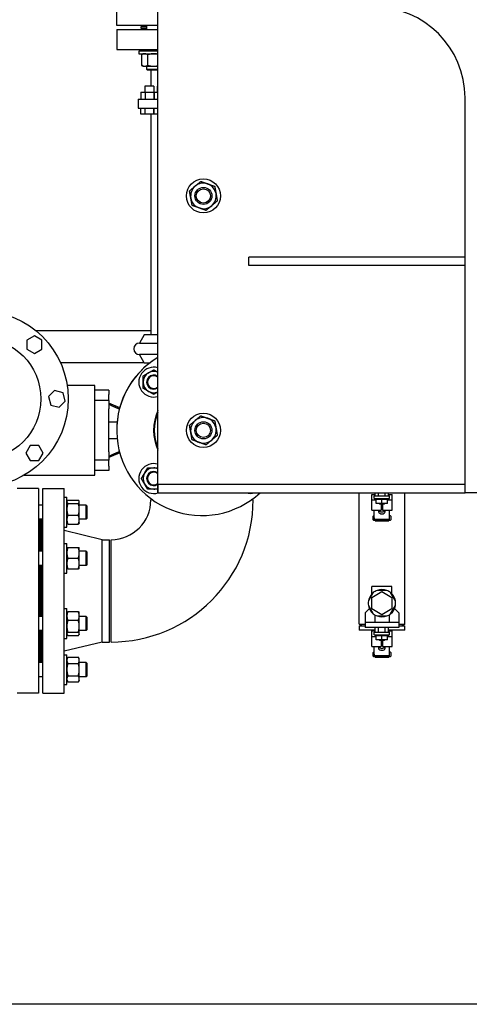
# Model space of a CAD drawing. Header units: inches. Extents: x 24 to 1128, y -58 to 748.
# Tile 293 of 656: x 396 to 416, y 563 to 607. Entities that reach past the tile are written whole.
import ezdxf

# ---------------------------------------------------------------- set-up
doc = ezdxf.new("R2010")
doc.units = ezdxf.units.IN
doc.header["$LTSCALE"] = 32
doc.header["$MEASUREMENT"] = 0
doc.layers.add('Dimension (ANSI)', color=7, linetype='Continuous', lineweight=25)
doc.layers.add('Visible (ANSI)', color=7, linetype='Continuous', lineweight=30)
doc.styles.add('Note Text (ANSI)', font='tahoma.ttf')
doc.dimstyles.new('SB Fraction-16 (ANSI)', dxfattribs={"dimscale": 32, "dimtxt": 0.125, "dimasz": 0.098425, "dimexe": 0.125, "dimexo": 0.0625, "dimgap": 0.031496, "dimtad": 0, "dimtih": 1, "dimtoh": 1, "dimdec": 4, "dimrnd": 1e-08, "dimzin": 0, "dimdsep": 46, "dimlunit": 5, "dimtxsty": 'Note Text (ANSI)', "dimcen": 0.09, "dimdle": 0.393701, "dimclrd": 256, "dimclre": 256, "dimclrt": 256, "dimadec": 0, "dimazin": 3, "dimtfac": 0.96, "dimtofl": 0, "dimtmove": 0, "dimatfit": 3, "dimfxl": 1, "dimfrac": 2, "dimtolj": 1, "dimtzin": 12, "dimlwd": -1, "dimlwe": -1, "dimarcsym": 0})

# ---------------------------------------------------------------- blocks, each defined once
blk = doc.blocks.new('*D19')
at = {"layer": 'Defpoints', "color": 0, "transparency": 16777216}
for p in [(494.281, 695.44), (330.501, 563.44), (494.281, 563.44)]:
    blk.add_point(p, dxfattribs=at)
at = {"layer": 'Dimension (ANSI)', "transparency": 16777216}
for p, q in [((492.281, 695.44), (326.501, 695.44)), ((330.501, 692.29), (330.501, 632.531)), ((330.501, 566.589), (330.501, 626.349)), ((492.281, 563.44), (326.501, 563.44))]:
    blk.add_line(p, q, dxfattribs=at)
for points in [[(329.976, 692.29), (331.026, 692.29), (330.501, 695.44)], [(329.976, 566.589), (331.026, 566.589), (330.501, 563.44)]]:
    blk.add_solid(points, dxfattribs=at)
at = {"layer": 'Dimension (ANSI)', "transparency": 16777216, "insert": (326.421, 631.523), "char_height": 4, "attachment_point": 1, "style": 'Note Text (ANSI)'}
blk.add_mtext('\\A1;132', dxfattribs=at)

msp = doc.modelspace()

# ---------------------------------------------------------------- linework, layer by layer
at = {"layer": 'Visible (ANSI)'}
for p, q in [((400.15563, 606.49978), (400.15563, 607.43978)), ((401.96813, 585.93978), (401.96813, 607.31478)), ((401.96813, 606.49978), (400.15563, 606.49978)), ((401.47181, 606.43978), (401.21813, 606.43978)), ((401.21813, 606.43978), (401.21813, 606.37728)), ((401.40563, 606.43978), (401.40563, 606.49978)), ((401.47181, 606.49978), (401.47181, 606.31728)), ((400.15563, 606.31728), (401.96813, 606.31728)), ((400.15563, 606.31728), (400.15563, 605.43728)), ((401.21813, 606.37728), (401.47181, 606.37728)), ((401.40563, 606.37728), (401.40563, 606.31728)), ((400.15563, 605.43728), (401.96813, 605.43728)), ((401.96813, 605.37678), (401.12806, 605.37678)), ((401.12806, 605.37678), (401.12806, 605.25478)), ((401.12806, 605.25478), (401.96813, 605.25478)), ((401.31556, 605.25478), (401.24305, 605.21291)), ((401.24305, 605.21291), (401.24305, 604.74965)), ((401.47181, 605.43728), (401.47181, 605.37678)), ((401.51368, 605.21291), (401.51368, 604.74965)), ((401.31556, 604.70778), (401.24305, 604.74965)), ((401.31556, 604.70778), (401.37836, 604.70778)), ((401.37836, 604.70778), (401.78431, 604.70778)), ((401.47181, 604.70778), (401.47181, 604.57108)), ((401.78431, 604.70778), (401.96813, 604.70778)), ((401.47181, 604.57108), (401.96813, 604.57108)), ((401.50311, 604.53978), (401.47181, 604.57108)), ((401.96813, 604.53978), (401.50311, 604.53978)), ((401.65563, 604.53978), (401.65563, 603.83668)), ((401.79274, 603.83668), (401.39874, 603.83668)), ((401.39874, 603.83668), (401.39874, 603.56068)), ((401.79274, 603.83668), (401.79274, 603.56068)), ((401.96813, 603.83668), (401.93057, 603.83668)), ((401.93057, 603.83668), (401.93057, 603.56068)), ((401.21238, 603.56068), (401.40406, 603.56068)), ((401.21238, 603.56068), (401.21238, 603.25268)), ((401.40406, 603.56068), (401.78742, 603.56068)), ((401.40406, 603.56068), (401.40406, 603.25268)), ((401.78742, 603.56068), (401.79557, 603.56068)), ((401.78742, 603.56068), (401.78742, 603.25268)), ((401.79557, 603.56068), (401.96813, 603.56068)), ((401.79557, 603.56068), (401.79557, 603.25268)), ((401.09563, 603.25268), (401.96813, 603.25268)), ((401.09563, 603.25268), (401.09563, 602.86968)), ((415.46813, 585.93978), (415.46813, 603.31478)), ((401.09563, 602.86968), (401.96813, 602.86968)), ((401.21238, 602.59368), (401.21238, 602.86968)), ((401.40406, 602.59368), (401.21238, 602.59368)), ((401.40406, 602.59368), (401.40406, 602.86968)), ((401.78742, 602.59368), (401.40406, 602.59368)), ((401.65563, 602.59368), (401.65563, 592.89478)), ((401.78742, 602.59368), (401.78742, 602.86968)), ((401.79557, 602.59368), (401.78742, 602.59368)), ((401.79557, 602.59368), (401.79557, 602.86968)), ((401.96813, 602.59368), (401.79557, 602.59368)), ((415.46813, 596.31478), (405.96813, 596.31478)), ((405.96813, 595.93978), (405.96813, 596.31478)), ((415.46813, 595.93978), (405.96813, 595.93978)), ((401.65563, 593.06478), (396.61338, 593.06478)), ((396.53831, 592.84114), (396.20631, 592.64946)), ((396.20631, 592.64946), (396.20631, 592.2661)), ((396.87031, 592.64946), (396.53831, 592.84114)), ((396.87031, 592.2661), (396.87031, 592.64946)), ((401.36925, 592.89478), (401.15563, 592.52478)), ((401.96813, 592.89478), (401.36925, 592.89478)), ((396.20631, 592.2661), (396.53831, 592.07442)), ((396.53831, 592.07442), (396.87031, 592.2661)), ((401.15563, 592.52478), (401.96813, 592.52478)), ((401.96813, 592.02478), (401.15563, 592.02478)), ((401.36925, 591.65478), (401.15563, 592.02478)), ((401.36925, 591.65478), (397.68902, 591.65478)), ((401.36925, 591.65478), (401.60971, 591.65478)), ((397.42699, 590.44308), (397.15591, 590.172)), ((397.79728, 590.34386), (397.42699, 590.44308)), ((399.20091, 590.65828), (397.9823, 590.65828)), ((399.20091, 586.72128), (399.20091, 590.65828)), ((399.81114, 590.46143), (399.20091, 590.46143)), ((399.81114, 590.46143), (399.81114, 590.26458)), ((397.15591, 590.172), (397.25513, 589.8017)), ((397.62543, 589.70248), (397.89651, 589.97356)), ((397.89651, 589.97356), (397.79728, 590.34386)), ((399.81114, 590.00868), (399.20091, 590.00868)), ((399.81114, 590.20553), (399.81114, 590.26458)), ((399.81114, 590.00868), (399.81114, 590.20553)), ((399.81114, 590.00868), (399.81114, 589.63466)), ((397.25513, 589.8017), (397.62543, 589.70248)), ((400.29016, 589.68521), (399.81114, 589.8886)), ((399.81114, 587.7449), (399.81114, 589.63466)), ((396.34663, 588.01978), (396.15495, 587.68778)), ((396.72999, 588.01978), (396.34663, 588.01978)), ((396.92167, 587.68778), (396.72999, 588.01978)), ((396.15495, 587.68778), (396.34663, 587.35578)), ((396.34663, 587.35578), (396.72999, 587.35578)), ((396.72999, 587.35578), (396.92167, 587.68778)), ((399.81114, 587.37088), (399.20091, 587.37088)), ((399.81114, 587.7449), (399.81114, 587.37088)), ((400.29004, 587.6943), (399.81114, 587.49096)), ((399.81114, 587.17403), (399.81114, 587.37088)), ((399.81114, 587.11498), (399.81114, 587.17403)), ((399.81114, 587.11498), (399.81114, 586.91813)), ((396.09533, 586.72128), (399.20091, 586.72128)), ((399.81114, 586.91813), (399.20091, 586.91813)), ((396.72063, 586.12728), (395.78063, 586.12728)), ((396.72063, 586.12728), (396.72063, 577.12728)), ((396.90313, 577.12728), (396.90313, 586.12728)), ((396.90313, 586.12728), (397.84313, 586.12728)), ((397.84313, 577.12728), (397.84313, 586.12728)), ((401.96813, 586.31478), (401.96813, 585.93978)), ((401.96813, 586.31478), (415.46813, 586.31478)), ((397.84313, 585.74808), (397.96513, 585.74808)), ((397.96513, 584.43558), (397.96513, 585.74808)), ((401.74076, 585.62728), (401.65563, 585.62728)), ((401.96813, 585.93978), (415.46813, 585.93978)), ((406.15563, 585.62728), (406.0705, 585.62728)), ((410.81563, 580.15695), (410.81563, 585.93978)), ((411.36968, 585.86751), (411.52063, 585.86751)), ((411.36968, 585.62575), (411.36968, 585.86751)), ((411.36968, 585.62575), (411.56838, 585.62575)), ((411.36968, 585.17674), (411.36968, 585.62575)), ((411.47813, 585.80878), (412.15313, 585.80878)), ((411.47813, 585.68918), (411.47813, 585.80878)), ((411.47813, 585.68918), (412.15313, 585.68918)), ((411.51463, 585.65818), (411.51463, 585.68918)), ((411.51463, 585.65818), (412.11663, 585.65818)), ((411.52063, 585.80878), (411.52063, 585.93978)), ((411.56838, 585.47068), (411.56838, 585.65818)), ((411.66688, 585.80878), (411.66688, 585.93978)), ((411.81563, 585.47068), (411.81563, 585.65818)), ((411.96438, 585.80878), (411.96438, 585.93978)), ((412.06288, 585.47068), (412.06288, 585.65818)), ((412.06288, 585.62575), (412.26158, 585.62575)), ((412.11063, 585.80878), (412.11063, 585.93978)), ((412.11063, 585.86751), (412.26158, 585.86751)), ((412.11663, 585.65818), (412.11663, 585.68918)), ((412.15313, 585.68918), (412.15313, 585.80878)), ((412.26158, 585.62575), (412.26158, 585.86751)), ((412.26158, 585.17674), (412.26158, 585.62575)), ((412.81563, 580.15695), (412.81563, 585.93978)), ((417.95157, 585.93978), (415.46813, 585.93978)), ((396.90313, 585.40433), (396.72063, 585.40433)), ((397.96513, 585.56058), (397.97468, 585.57711)), ((398.007, 585.61465), (398.47027, 585.61465)), ((398.007, 585.47456), (398.47027, 585.47456)), ((398.51213, 585.56058), (398.50259, 585.57711)), ((398.51213, 585.54461), (398.51213, 585.56058)), ((398.51213, 585.21315), (398.51213, 585.54461)), ((398.81183, 585.40433), (398.51213, 585.40433)), ((398.51213, 584.76037), (398.51213, 585.21315)), ((398.81183, 584.77933), (398.81183, 585.40433)), ((398.84313, 585.37303), (398.81183, 585.40433)), ((398.84313, 585.37303), (398.84313, 584.81063)), ((411.81563, 585.47068), (411.56838, 585.47068)), ((411.70188, 585.45478), (411.68598, 585.47068)), ((411.70188, 585.45478), (411.74874, 585.45478)), ((411.74874, 585.45478), (411.88253, 585.45478)), ((411.78563, 585.45478), (411.78563, 585.17674)), ((412.06288, 585.47068), (411.81563, 585.47068)), ((411.84563, 585.45478), (411.84563, 585.17674)), ((411.88253, 585.45478), (411.92938, 585.45478)), ((411.92938, 585.45478), (411.94528, 585.47068)), ((396.90313, 584.77933), (396.72063, 584.77933)), ((396.78063, 584.72228), (396.72358, 584.77933)), ((396.78063, 584.77933), (396.78063, 583.37484)), ((396.84313, 583.37484), (396.84313, 584.77933)), ((398.007, 584.95174), (398.47027, 584.95174)), ((398.81183, 584.77933), (398.51213, 584.77933)), ((398.51213, 584.62308), (398.51213, 584.76037)), ((398.84313, 584.81063), (398.81183, 584.77933)), ((411.36968, 585.17674), (411.78563, 585.17674)), ((411.43113, 584.75618), (411.43113, 584.90978)), ((411.46113, 584.93978), (411.47813, 584.93978)), ((411.47813, 584.8464), (411.47813, 585.17674)), ((411.47813, 584.8464), (411.47813, 584.77318)), ((412.15313, 584.77318), (411.47813, 584.77318)), ((411.84563, 585.17674), (412.26158, 585.17674)), ((412.15313, 584.8464), (412.15313, 585.17674)), ((412.15313, 584.93978), (412.17013, 584.93978)), ((412.15313, 584.77318), (412.15313, 584.8464)), ((412.20013, 584.90978), (412.20013, 584.75618)), ((396.84313, 584.72228), (396.90313, 584.72228)), ((397.84313, 584.43558), (397.96513, 584.43558)), ((397.96513, 584.62308), (397.97468, 584.60654)), ((398.007, 584.56901), (398.47027, 584.56901)), ((398.51213, 584.62308), (398.50259, 584.60654)), ((412.17013, 584.72618), (411.46113, 584.72618)), ((411.51819, 584.71118), (411.51819, 584.72618)), ((411.51819, 584.71118), (411.52963, 584.71118)), ((411.52963, 584.71118), (411.52963, 584.72618)), ((411.52963, 584.71118), (412.01563, 584.71118)), ((412.01563, 584.71118), (412.01563, 584.72618)), ((412.01563, 584.71118), (412.11973, 584.71118)), ((412.11973, 584.71118), (412.11973, 584.72618)), ((399.51647, 583.87728), (397.84313, 584.28228)), ((397.84313, 583.71859), (397.96513, 583.71859)), ((397.96513, 582.40609), (397.96513, 583.71859)), ((398.007, 583.53109), (398.47027, 583.53109)), ((398.51213, 583.29672), (398.51213, 583.53109)), ((399.51647, 579.37728), (399.51647, 583.87728)), ((399.51647, 583.87728), (399.84313, 583.87728)), ((399.84313, 579.37728), (399.84313, 583.87728)), ((399.90563, 579.37728), (399.90563, 583.87728)), ((396.90313, 583.37484), (396.72063, 583.37484)), ((398.007, 583.06234), (398.47027, 583.06234)), ((398.81183, 583.37484), (398.51213, 583.37484)), ((398.51213, 582.82797), (398.51213, 583.29672)), ((398.81183, 582.74984), (398.81183, 583.37484)), ((398.84313, 583.34354), (398.81183, 583.37484)), ((398.84313, 583.34354), (398.84313, 582.78114)), ((396.90313, 582.74984), (396.72063, 582.74984)), ((396.78063, 582.74984), (396.78063, 580.50472)), ((396.84313, 580.50472), (396.84313, 582.74984)), ((398.007, 582.59359), (398.47027, 582.59359)), ((398.51213, 582.59359), (398.51213, 582.82797)), ((398.81183, 582.74984), (398.51213, 582.74984)), ((398.84313, 582.78114), (398.81183, 582.74984)), ((397.84313, 582.40609), (397.96513, 582.40609)), ((412.25563, 581.81578), (411.37563, 581.81578)), ((411.37563, 581.49417), (411.37563, 581.81578)), ((412.25563, 581.49417), (412.25563, 581.81578)), ((411.43432, 581.54932), (411.22267, 581.18274)), ((411.37563, 581.33881), (411.81563, 581.59285)), ((411.37563, 580.83075), (411.37563, 581.33881)), ((412.02728, 581.64728), (411.60399, 581.64728)), ((411.81563, 581.59285), (412.25563, 581.33881)), ((412.4086, 581.18274), (412.19695, 581.54932)), ((412.25563, 581.33881), (412.25563, 580.83075)), ((411.22267, 580.98682), (411.43432, 580.62024)), ((412.19695, 580.62024), (412.4086, 580.98682)), ((396.90313, 580.50472), (396.72063, 580.50472)), ((397.84313, 580.84847), (397.96513, 580.84847)), ((397.96513, 579.53597), (397.96513, 580.84847)), ((397.96513, 580.66097), (397.97468, 580.6775)), ((398.007, 580.71504), (398.47027, 580.71504)), ((398.51213, 580.66097), (398.50259, 580.6775)), ((398.51213, 580.52367), (398.51213, 580.66097)), ((398.51213, 580.0709), (398.51213, 580.52367)), ((398.81183, 580.50472), (398.51213, 580.50472)), ((398.81183, 579.87972), (398.81183, 580.50472)), ((398.84313, 580.47342), (398.81183, 580.50472)), ((398.84313, 580.47342), (398.84313, 579.91102)), ((411.26164, 580.85178), (411.07363, 580.66378)), ((411.07363, 580.66378), (411.07363, 580.24278)), ((411.81563, 580.57671), (411.37563, 580.83075)), ((411.50363, 580.57111), (411.50363, 580.24278)), ((411.60399, 580.52228), (412.02728, 580.52228)), ((412.25563, 580.83075), (411.81563, 580.57671)), ((412.12763, 580.57111), (412.12763, 580.24278)), ((412.55763, 580.66378), (412.36963, 580.85178)), ((412.55763, 580.66378), (412.55763, 580.24278)), ((398.007, 580.33231), (398.47027, 580.33231)), ((398.51213, 579.73944), (398.51213, 580.0709)), ((410.81563, 580.15695), (411.07363, 580.15695)), ((410.81563, 580.15695), (410.94063, 580.08478)), ((410.81563, 580.08478), (411.07363, 580.08478)), ((410.81563, 580.08478), (410.81563, 579.89728)), ((411.07363, 580.24278), (411.07363, 580.02078)), ((412.55763, 580.24278), (411.07363, 580.24278)), ((412.55763, 580.02078), (411.07363, 580.02078)), ((411.52063, 579.80878), (411.52063, 580.02078)), ((411.66688, 579.80878), (411.66688, 580.02078)), ((411.96438, 579.80878), (411.96438, 580.02078)), ((412.11063, 579.80878), (412.11063, 580.02078)), ((412.55763, 580.24278), (412.55763, 580.02078)), ((412.55763, 580.15695), (412.81563, 580.15695)), ((412.55763, 580.08478), (412.81563, 580.08478)), ((412.81563, 580.15695), (412.69063, 580.08478)), ((412.81563, 579.89728), (412.81563, 580.08478)), ((396.90313, 579.87972), (396.72063, 579.87972)), ((396.78063, 579.87972), (396.78063, 578.47523)), ((396.84313, 578.47523), (396.84313, 579.87972)), ((397.96513, 579.72347), (397.97468, 579.70693)), ((398.007, 579.80948), (398.47027, 579.80948)), ((398.007, 579.66939), (398.47027, 579.66939)), ((398.51213, 579.72347), (398.50259, 579.70693)), ((398.81183, 579.87972), (398.51213, 579.87972)), ((398.51213, 579.72347), (398.51213, 579.73944)), ((398.84313, 579.91102), (398.81183, 579.87972)), ((411.19063, 579.89728), (410.81563, 579.89728)), ((411.52063, 579.89728), (411.19063, 579.89728)), ((411.36968, 579.86751), (411.52063, 579.86751)), ((411.36968, 579.62575), (411.36968, 579.86751)), ((411.36968, 579.62575), (411.56838, 579.62575)), ((411.36968, 579.17674), (411.36968, 579.62575)), ((411.47813, 579.80878), (412.15313, 579.80878)), ((411.47813, 579.68918), (411.47813, 579.80878)), ((411.47813, 579.68918), (412.15313, 579.68918)), ((411.51463, 579.65818), (411.51463, 579.68918)), ((411.51463, 579.65818), (412.11663, 579.65818)), ((411.56838, 579.47068), (411.56838, 579.65818)), ((411.81563, 579.47068), (411.81563, 579.65818)), ((412.06288, 579.47068), (412.06288, 579.65818)), ((412.06288, 579.62575), (412.26158, 579.62575)), ((412.44063, 579.89728), (412.11063, 579.89728)), ((412.11063, 579.86751), (412.26158, 579.86751)), ((412.11663, 579.65818), (412.11663, 579.68918)), ((412.15313, 579.68918), (412.15313, 579.80878)), ((412.26158, 579.62575), (412.26158, 579.86751)), ((412.26158, 579.17674), (412.26158, 579.62575)), ((412.81563, 579.89728), (412.44063, 579.89728)), ((397.84313, 579.53597), (397.96513, 579.53597)), ((399.51647, 579.37728), (397.84313, 578.97228)), ((399.51647, 579.37728), (399.84313, 579.37728)), ((411.36968, 579.17674), (411.78563, 579.17674)), ((411.47813, 578.8464), (411.47813, 579.17674)), ((411.81563, 579.47068), (411.56838, 579.47068)), ((411.70188, 579.45478), (411.68598, 579.47068)), ((411.70188, 579.45478), (411.74874, 579.45478)), ((411.74874, 579.45478), (411.88253, 579.45478)), ((411.78563, 579.45478), (411.78563, 579.17674)), ((412.06288, 579.47068), (411.81563, 579.47068)), ((411.84563, 579.45478), (411.84563, 579.17674)), ((411.84563, 579.17674), (412.26158, 579.17674)), ((411.88253, 579.45478), (411.92938, 579.45478)), ((411.92938, 579.45478), (411.94528, 579.47068)), ((412.15313, 578.8464), (412.15313, 579.17674)), ((397.84313, 578.81898), (397.96513, 578.81898)), ((397.96513, 577.50648), (397.96513, 578.81898)), ((397.96513, 578.63148), (398.007, 578.704)), ((398.007, 578.704), (398.47027, 578.704)), ((398.51213, 578.63148), (398.47027, 578.704)), ((411.43113, 578.75618), (411.43113, 578.90978)), ((411.46113, 578.93978), (411.47813, 578.93978)), ((412.17013, 578.72618), (411.46113, 578.72618)), ((411.47813, 578.8464), (411.47813, 578.77318)), ((412.15313, 578.77318), (411.47813, 578.77318)), ((411.51819, 578.71118), (411.51819, 578.72618)), ((411.51819, 578.71118), (411.52963, 578.71118)), ((411.52963, 578.71118), (411.52963, 578.72618)), ((411.52963, 578.71118), (412.01563, 578.71118)), ((412.01563, 578.71118), (412.01563, 578.72618)), ((412.01563, 578.71118), (412.11973, 578.71118)), ((412.11973, 578.71118), (412.11973, 578.72618)), ((412.15313, 578.93978), (412.17013, 578.93978)), ((412.15313, 578.77318), (412.15313, 578.8464)), ((412.20013, 578.90978), (412.20013, 578.75618)), ((396.90313, 578.47523), (396.72063, 578.47523)), ((396.78063, 578.53228), (396.72358, 578.47523)), ((396.84313, 578.53228), (396.90313, 578.53228)), ((398.007, 578.43336), (398.47027, 578.43336)), ((398.51213, 578.56868), (398.51213, 578.63148)), ((398.51213, 578.16273), (398.51213, 578.56868)), ((398.81183, 578.47523), (398.51213, 578.47523)), ((398.81183, 577.85023), (398.81183, 578.47523)), ((398.84313, 578.44393), (398.81183, 578.47523)), ((398.84313, 578.44393), (398.84313, 577.88153)), ((396.90313, 577.85023), (396.72063, 577.85023)), ((398.007, 577.8921), (398.47027, 577.8921)), ((398.51213, 577.75678), (398.51213, 578.16273)), ((398.81183, 577.85023), (398.51213, 577.85023)), ((398.84313, 577.88153), (398.81183, 577.85023)), ((397.84313, 577.50648), (397.96513, 577.50648)), ((397.96513, 577.69398), (398.007, 577.62147)), ((398.007, 577.62147), (398.47027, 577.62147)), ((398.51213, 577.69398), (398.47027, 577.62147)), ((398.51213, 577.69398), (398.51213, 577.75678)), ((396.72063, 577.12728), (395.78063, 577.12728)), ((396.90313, 577.12728), (397.84313, 577.12728))]:
    msp.add_line(p, q, dxfattribs=at)
for centre, radius in [((403.96813, 599.00228), 0.75), ((403.96813, 599.00228), 0.37513), ((403.96813, 599.00228), 0.375), ((403.96813, 599.00228), 0.31366), ((394.15331, 590.07278), 3.8735), ((394.15331, 590.07278), 2.67), ((403.96813, 588.68978), 0.75), ((403.96813, 588.68978), 0.37513), ((403.96813, 588.68978), 0.375), ((403.96813, 588.68978), 0.31366)]:
    msp.add_circle(centre, radius, dxfattribs=at)
for centre, radius, start, end in [((411.46813, 603.31478), 4, 0, 90), ((403.96813, 599.00228), 0.5625, 70.16068, 130.16068), ((403.96813, 599.00228), 0.5625, 10.16068, 70.16068), ((403.96813, 599.00228), 0.5625, 130.16068, 190.16068), ((403.96813, 599.00228), 0.5625, 310.16068, 10.16068), ((403.96813, 599.00228), 0.5625, 190.16068, 250.16068), ((403.96813, 599.00228), 0.5625, 250.16068, 310.16068), ((401.15563, 592.27478), 0.25, 90, 270), ((403.90563, 588.68978), 3.75, 121.108923, 180.00382), ((403.90563, 588.68928), 3.75, 121.108923, 312.844664), ((401.78431, 590.8111), 0.65625, 73.733398, 286.266602), ((401.78431, 590.8111), 0.46875, 66.911651, 120), ((401.78431, 590.8111), 0.46875, 120, 180), ((401.78431, 590.8111), 0.31271, 53.996291, 306.003709), ((401.78431, 590.8111), 0.3125, 53.968843, 306.031157), ((401.78431, 590.8111), 0.2812, 49.178876, 310.821124), ((401.78431, 590.8111), 0.46875, 180, 240), ((401.78431, 590.8111), 0.46875, 240, 293.088349), ((403.90563, 588.68928), 2.125, 155.750371, 204.249629), ((403.90563, 588.68928), 2.09553, 157.606062, 202.393938), ((403.96813, 588.68978), 0.5625, 130.16068, 190.16068), ((403.96813, 588.68978), 0.5625, 70.16068, 130.16068), ((403.96813, 588.68978), 0.5625, 10.16068, 70.16068), ((403.96813, 588.68978), 0.5625, 310.16068, 10.16068), ((403.96813, 588.68978), 0.5625, 190.16068, 250.16068), ((403.96813, 588.68978), 0.5625, 250.16068, 310.16068), ((401.78431, 586.56846), 0.65625, 73.733398, 286.666959), ((401.78431, 586.56846), 0.46875, 90, 150), ((401.78431, 586.56846), 0.46875, 66.911651, 90), ((401.78431, 586.56846), 0.46875, 150, 210), ((401.78431, 586.56846), 0.31271, 53.996291, 306.003709), ((401.78431, 586.56846), 0.3125, 53.968843, 306.031157), ((401.78431, 586.56846), 0.2812, 49.178876, 310.821124), ((401.78431, 586.56846), 0.46875, 210, 270), ((401.78431, 586.56846), 0.46875, 270, 293.088349), ((399.90563, 585.62728), 6.25, 270, 0), ((399.90563, 585.62728), 1.75, 270, 0), ((406.02695, 586.56846), 0.65625, 253.333041, 286.666959), ((411.46113, 584.90978), 0.03, 90, 180), ((411.46113, 584.75618), 0.03, 180, 270), ((412.17013, 584.90978), 0.03, 0, 90), ((412.17013, 584.75618), 0.03, 270, 0), ((411.81563, 581.08478), 0.601, 129.380559, 170.619441), ((411.81563, 581.08478), 0.601, 110.619441, 129.380559), ((411.81563, 581.08478), 0.601, 69.380559, 110.619441), ((411.81563, 581.08478), 0.601, 50.619441, 69.380559), ((411.81563, 581.08478), 0.601, 9.380559, 50.619441), ((411.81563, 581.08478), 0.601, 170.619441, 189.380559), ((411.81563, 581.08478), 0.601, 189.380559, 230.619441), ((411.81563, 581.08478), 0.601, 309.380559, 350.619441), ((411.81563, 581.08478), 0.601, 350.619441, 9.380559), ((411.81563, 581.08478), 0.601, 230.619441, 249.380559), ((411.81563, 581.08478), 0.601, 249.380559, 290.619441), ((411.81563, 581.08478), 0.601, 290.619441, 309.380559), ((411.46113, 578.90978), 0.03, 90, 180), ((411.46113, 578.75618), 0.03, 180, 270), ((412.17013, 578.90978), 0.03, 0, 90), ((412.17013, 578.75618), 0.03, 270, 0)]:
    msp.add_arc(centre, radius, start, end, dxfattribs=at)
for centre, start_param, end_param in [((411.81563, 585.12031), 4.51103106, 4.9137469), ((411.81563, 585.12031), 5.7222245, 9.98573877), ((411.81563, 585.20488), 0.41006252, 2.73153013), ((411.81563, 579.12031), 5.7222245, 9.98573877), ((411.81563, 579.20488), 0.41006252, 2.73153013), ((411.81563, 579.12031), 4.51103106, 4.9137469)]:
    msp.add_ellipse(centre, major_axis=(-0.15, 0), ratio=0.70710678, start_param=start_param, end_param=end_param, dxfattribs=at)
for points, weights in [([(401.37836, 605.25478), (401.31556, 605.25478), (401.24305, 605.21291)], [1, 1.0379548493, 1]), ([(401.51368, 605.21291), (401.44116, 605.25478), (401.37836, 605.25478)], [1, 1.0379548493, 1]), ([(401.78431, 605.25478), (401.65871, 605.25478), (401.51368, 605.21291)], [1, 1.0379548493, 1]), ([(401.96813, 605.23471), (401.87294, 605.25478), (401.78431, 605.25478)], [1.01600725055, 1.026485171, 1]), ([(401.24305, 604.74965), (401.31556, 604.70778), (401.37836, 604.70778)], [1, 1.0379548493, 1]), ([(401.37836, 604.70778), (401.44116, 604.70778), (401.51368, 604.74965)], [1, 1.0379548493, 1]), ([(401.51368, 604.74965), (401.65871, 604.70778), (401.78431, 604.70778)], [1, 1.0379548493, 1]), ([(401.78431, 604.70778), (401.87294, 604.70778), (401.96813, 604.72785)], [1, 1.026485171, 1.01600725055]), ([(403.60536, 599.43216), (403.72054, 599.52937), (403.85355, 599.64161)], [1, 1.0379548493, 1]), ([(403.85355, 599.64161), (404.01726, 599.58255), (404.15904, 599.53139)], [1, 1.0379548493, 1]), ([(404.15904, 599.53139), (404.30081, 599.48024), (404.46452, 599.42118)], [1, 1.0379548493, 1]), ([(403.35716, 599.22272), (403.49017, 599.33496), (403.60536, 599.43216)], [1, 1.0379548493, 1]), ([(403.41445, 598.90305), (403.38787, 599.05141), (403.35716, 599.22272)], [1, 1.0379548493, 1]), ([(404.46452, 599.42118), (404.49522, 599.24987), (404.52181, 599.10151)], [1, 1.0379548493, 1]), ([(404.52181, 599.10151), (404.5484, 598.95315), (404.5791, 598.78184)], [1, 1.0379548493, 1]), ([(403.47175, 598.58338), (403.44104, 598.75469), (403.41445, 598.90305)], [1, 1.0379548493, 1]), ([(404.5791, 598.78184), (404.4461, 598.6696), (404.33091, 598.5724)], [1, 1.0379548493, 1]), ([(403.77723, 598.47317), (403.63545, 598.52432), (403.47175, 598.58338)], [1, 1.0379548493, 1]), ([(404.08271, 598.36295), (403.91901, 598.42201), (403.77723, 598.47317)], [1, 1.0379548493, 1]), ([(404.33091, 598.5724), (404.21572, 598.47519), (404.08271, 598.36295)], [1, 1.0379548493, 1]), ([(401.54994, 591.21705), (401.65871, 591.27985), (401.78431, 591.35237)], [1, 1.0379548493, 1]), ([(401.78431, 591.35237), (401.88247, 591.2957), (401.96813, 591.24624)], [1, 1.02941769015, 1.01323380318]), ([(401.31556, 591.08173), (401.44116, 591.15425), (401.54994, 591.21705)], [1, 1.0379548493, 1]), ([(401.31556, 590.8111), (401.31556, 590.9367), (401.31556, 591.08173)], [1, 1.0379548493, 1]), ([(401.31556, 590.54047), (401.31556, 590.6855), (401.31556, 590.8111)], [1, 1.0379548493, 1]), ([(401.54994, 590.40515), (401.44116, 590.46795), (401.31556, 590.54047)], [1, 1.0379548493, 1]), ([(401.78431, 590.26983), (401.65871, 590.34235), (401.54994, 590.40515)], [1, 1.0379548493, 1]), ([(401.96813, 590.37596), (401.88247, 590.32651), (401.78431, 590.26983)], [1.01323380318, 1.02941769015, 1]), ([(400.27289, 589.62019), (400.06529, 589.71519), (399.81114, 589.82876)], [1.02324115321, 1.01730146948, 1.00231855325]), ([(403.35716, 588.91022), (403.49017, 589.02246), (403.60536, 589.11966)], [1, 1.0379548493, 1]), ([(403.60536, 589.11966), (403.72054, 589.21687), (403.85355, 589.32911)], [1, 1.0379548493, 1]), ([(403.85355, 589.32911), (404.01726, 589.27005), (404.15904, 589.21889)], [1, 1.0379548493, 1]), ([(404.15904, 589.21889), (404.30081, 589.16774), (404.46452, 589.10868)], [1, 1.0379548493, 1]), ([(404.46452, 589.10868), (404.49522, 588.93737), (404.52181, 588.78901)], [1, 1.0379548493, 1]), ([(399.81114, 589.0638), (400.00679, 589.0638), (400.17433, 589.0638)], [1.00231855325, 1.01381335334, 1.01998543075]), ([(403.41445, 588.59055), (403.38787, 588.73891), (403.35716, 588.91022)], [1, 1.0379548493, 1]), ([(404.52181, 588.78901), (404.5484, 588.64065), (404.5791, 588.46934)], [1, 1.0379548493, 1]), ([(400.17428, 588.31576), (400.00676, 588.31576), (399.81114, 588.31576)], [1.01998357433, 1.01381162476, 1.00231855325]), ([(403.47175, 588.27088), (403.44104, 588.44219), (403.41445, 588.59055)], [1, 1.0379548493, 1]), ([(403.77723, 588.16067), (403.63545, 588.21182), (403.47175, 588.27088)], [1, 1.0379548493, 1]), ([(404.33091, 588.2599), (404.21572, 588.16269), (404.08271, 588.05045)], [1, 1.0379548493, 1]), ([(404.5791, 588.46934), (404.4461, 588.3571), (404.33091, 588.2599)], [1, 1.0379548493, 1]), ([(404.08271, 588.05045), (403.91901, 588.10951), (403.77723, 588.16067)], [1, 1.0379548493, 1]), ([(399.81114, 587.5508), (400.06522, 587.66434), (400.27277, 587.75932)], [1.00231855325, 1.01729731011, 1.02323785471]), ([(401.37836, 586.80283), (401.44116, 586.91161), (401.51368, 587.03721)], [1, 1.0379548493, 1]), ([(401.51368, 587.03721), (401.65871, 587.03721), (401.78431, 587.03721)], [1, 1.0379548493, 1]), ([(401.78431, 587.03721), (401.87294, 587.03721), (401.96813, 587.03721)], [1, 1.026485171, 1.01600725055]), ([(401.24305, 586.56846), (401.31556, 586.69406), (401.37836, 586.80283)], [1, 1.0379548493, 1]), ([(401.37836, 586.33408), (401.31556, 586.44286), (401.24305, 586.56846)], [1, 1.0379548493, 1]), ([(401.51368, 586.09971), (401.44116, 586.22531), (401.37836, 586.33408)], [1, 1.0379548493, 1]), ([(401.78431, 586.09971), (401.65871, 586.09971), (401.51368, 586.09971)], [1, 1.0379548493, 1]), ([(401.96813, 586.09971), (401.87294, 586.09971), (401.78431, 586.09971)], [1.01600725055, 1.026485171, 1]), ([(398.007, 585.61465), (397.96513, 585.57711), (397.96513, 585.54461)], [1, 1.0379548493, 1]), ([(397.96513, 585.54461), (397.96513, 585.5121), (398.007, 585.47456)], [1, 1.0379548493, 1]), ([(398.007, 585.47456), (397.96513, 585.33447), (397.96513, 585.21315)], [1, 1.0379548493, 1]), ([(397.96513, 585.21315), (397.96513, 585.09183), (398.007, 584.95174)], [1, 1.0379548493, 1]), ([(398.51213, 585.54461), (398.51213, 585.57711), (398.47027, 585.61465)], [1, 1.0379548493, 1]), ([(398.47027, 585.47456), (398.51213, 585.5121), (398.51213, 585.54461)], [1, 1.0379548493, 1]), ([(398.51213, 585.21315), (398.51213, 585.33447), (398.47027, 585.47456)], [1, 1.0379548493, 1]), ([(398.47027, 584.95174), (398.51213, 585.09183), (398.51213, 585.21315)], [1, 1.0379548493, 1]), ([(411.72428, 585.47068), (411.73731, 585.4615), (411.74874, 585.45478)], [2.68495411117, 2.80094206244, 2.89244266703]), ([(411.88253, 585.45478), (411.89396, 585.4615), (411.90698, 585.47068)], [2.89244266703, 2.80094206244, 2.68495411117]), ([(398.007, 584.95174), (397.96513, 584.84919), (397.96513, 584.76037)], [1, 1.0379548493, 1]), ([(397.96513, 584.76037), (397.96513, 584.67156), (398.007, 584.56901)], [1, 1.0379548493, 1]), ([(398.51213, 584.76037), (398.51213, 584.84919), (398.47027, 584.95174)], [1, 1.0379548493, 1]), ([(398.47027, 584.56901), (398.51213, 584.67156), (398.51213, 584.76037)], [1, 1.0379548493, 1]), ([(398.007, 584.56901), (397.98492, 584.5888), (397.97468, 584.60654)], [1, 1.01965956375, 1.01895290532]), ([(398.50259, 584.60654), (398.49234, 584.5888), (398.47027, 584.56901)], [1.01895290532, 1.01965956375, 1]), ([(397.96513, 583.53109), (397.96513, 583.53109), (398.007, 583.53109)], [1, 1.0379548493, 1]), ([(398.007, 583.53109), (397.96513, 583.40549), (397.96513, 583.29672)], [1, 1.0379548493, 1]), ([(398.47027, 583.53109), (398.51213, 583.53109), (398.51213, 583.53109)], [1, 1.0379548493, 1]), ([(398.51213, 583.29672), (398.51213, 583.40549), (398.47027, 583.53109)], [1, 1.0379548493, 1]), ([(397.96513, 583.29672), (397.96513, 583.18794), (398.007, 583.06234)], [1, 1.0379548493, 1]), ([(398.007, 583.06234), (397.96513, 582.93674), (397.96513, 582.82797)], [1, 1.0379548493, 1]), ([(398.47027, 583.06234), (398.51213, 583.18794), (398.51213, 583.29672)], [1, 1.0379548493, 1]), ([(398.51213, 582.82797), (398.51213, 582.93674), (398.47027, 583.06234)], [1, 1.0379548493, 1]), ([(398.007, 582.59359), (397.96513, 582.59359), (397.96513, 582.59359)], [1, 1.0379548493, 1]), ([(397.96513, 582.82797), (397.96513, 582.71919), (398.007, 582.59359)], [1, 1.0379548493, 1]), ([(398.47027, 582.59359), (398.51213, 582.71919), (398.51213, 582.82797)], [1, 1.0379548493, 1]), ([(398.51213, 582.59359), (398.51213, 582.59359), (398.47027, 582.59359)], [1, 1.0379548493, 1]), ([(398.007, 580.71504), (397.96513, 580.61249), (397.96513, 580.52367)], [1, 1.0379548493, 1]), ([(397.96513, 580.52367), (397.96513, 580.43486), (398.007, 580.33231)], [1, 1.0379548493, 1]), ([(397.97468, 580.6775), (397.98492, 580.69525), (398.007, 580.71504)], [1.01895290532, 1.01965956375, 1]), ([(398.47027, 580.71504), (398.49234, 580.69525), (398.50259, 580.6775)], [1, 1.01965956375, 1.01895290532]), ([(398.51213, 580.52367), (398.51213, 580.61249), (398.47027, 580.71504)], [1, 1.0379548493, 1]), ([(398.47027, 580.33231), (398.51213, 580.43486), (398.51213, 580.52367)], [1, 1.0379548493, 1]), ([(398.007, 580.33231), (397.96513, 580.19222), (397.96513, 580.0709)], [1, 1.0379548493, 1]), ([(397.96513, 580.0709), (397.96513, 579.94957), (398.007, 579.80948)], [1, 1.0379548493, 1]), ([(398.51213, 580.0709), (398.51213, 580.19222), (398.47027, 580.33231)], [1, 1.0379548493, 1]), ([(398.47027, 579.80948), (398.51213, 579.94957), (398.51213, 580.0709)], [1, 1.0379548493, 1]), ([(398.007, 579.80948), (397.96513, 579.77195), (397.96513, 579.73944)], [1, 1.0379548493, 1]), ([(397.96513, 579.73944), (397.96513, 579.70693), (398.007, 579.66939)], [1, 1.0379548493, 1]), ([(398.51213, 579.73944), (398.51213, 579.77195), (398.47027, 579.80948)], [1, 1.0379548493, 1]), ([(398.47027, 579.66939), (398.51213, 579.70693), (398.51213, 579.73944)], [1, 1.0379548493, 1]), ([(411.72428, 579.47068), (411.73731, 579.4615), (411.74874, 579.45478)], [2.68495411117, 2.80094206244, 2.89244266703]), ([(411.88253, 579.45478), (411.89396, 579.4615), (411.90698, 579.47068)], [2.89244266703, 2.80094206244, 2.68495411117]), ([(398.007, 578.704), (397.96513, 578.63148), (397.96513, 578.56868)], [1, 1.0379548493, 1]), ([(398.51213, 578.56868), (398.51213, 578.63148), (398.47027, 578.704)], [1, 1.0379548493, 1]), ([(397.96513, 578.56868), (397.96513, 578.50588), (398.007, 578.43336)], [1, 1.0379548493, 1]), ([(398.007, 578.43336), (397.96513, 578.28833), (397.96513, 578.16273)], [1, 1.0379548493, 1]), ([(398.47027, 578.43336), (398.51213, 578.50588), (398.51213, 578.56868)], [1, 1.0379548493, 1]), ([(398.51213, 578.16273), (398.51213, 578.28833), (398.47027, 578.43336)], [1, 1.0379548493, 1]), ([(397.96513, 578.16273), (397.96513, 578.03713), (398.007, 577.8921)], [1, 1.0379548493, 1]), ([(398.007, 577.8921), (397.96513, 577.81958), (397.96513, 577.75678)], [1, 1.0379548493, 1]), ([(398.47027, 577.8921), (398.51213, 578.03713), (398.51213, 578.16273)], [1, 1.0379548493, 1]), ([(398.51213, 577.75678), (398.51213, 577.81958), (398.47027, 577.8921)], [1, 1.0379548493, 1]), ([(397.96513, 577.75678), (397.96513, 577.69398), (398.007, 577.62147)], [1, 1.0379548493, 1]), ([(398.47027, 577.62147), (398.51213, 577.69398), (398.51213, 577.75678)], [1, 1.0379548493, 1])]:
    msp.add_rational_spline(points, weights, degree=2, dxfattribs=at)

# ---------------------------------------------------------------- dimensions: what is measured, and where the dimension line sits
at = {"layer": 'Dimension (ANSI)'}
dim = msp.add_linear_dim(base=(330.50111, 563.43978), p1=(494.28063, 695.43978), p2=(494.28063, 563.43978), angle=90, dimstyle='SB Fraction-16 (ANSI)', override={"dimgap": 0.031496, "dimdec": 4, "dimtol": 0, "dimlim": 0, "dimtp": 0, "dimtm": 0, "dimtdec": 2, "dimatfit": 1}, dxfattribs=at)
dim.commit()
dim.dimension.update_dxf_attribs({"geometry": '*D19', "text_midpoint": (330.50111, 629.43978), "dimtype": 160})

doc.saveas('drawing.dxf')
